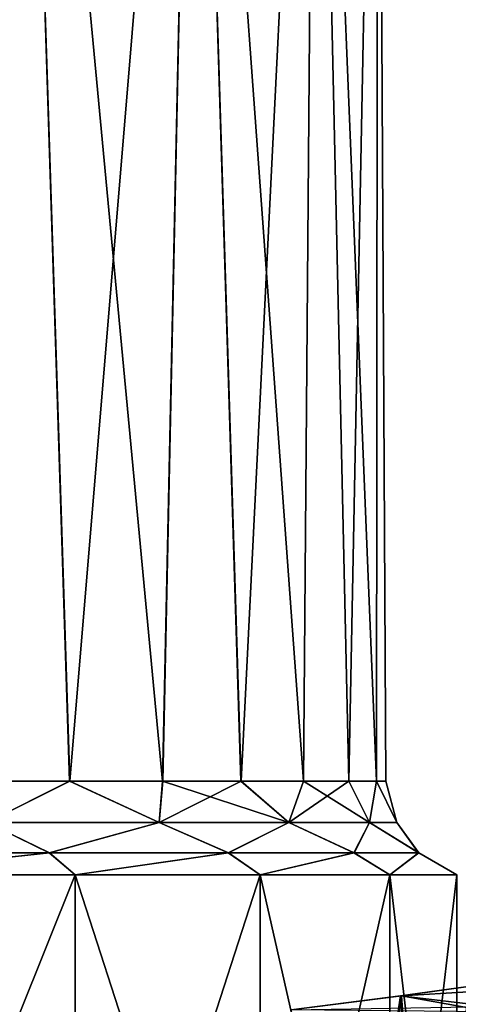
# Model space of a CAD drawing. Header units: metres. Extents: x -90 to 90, y -173 to 74.
# Tile 512 of 564: x 67 to 71, y 14 to 23. Entities that reach past the tile are written whole.
import ezdxf

# ---------------------------------------------------------------- set-up
doc = ezdxf.new("R2010")
doc.units = ezdxf.units.M
doc.layers.add('solid_509418_01', color=7, linetype='CONTINUOUS')

msp = doc.modelspace()

# ---------------------------------------------------------------- linework, layer by layer
at = {"layer": 'solid_509418_01'}
for points in [[(66.374794, 15.961881, -8.315045), (65.940865, 30.5, -8.630422), (66.939148, 30.5, -7.850239)], [(66.370476, 15.961881, 8.318354), (66.939201, 30.5, 7.85019), (65.940926, 30.5, 8.630378)], [(66.370476, 15.961881, 8.318354), (67.402588, 15.961881, 7.414829), (66.939201, 30.5, 7.85019)], [(67.406265, 15.961881, -7.411157), (66.374794, 15.961881, -8.315045), (66.939148, 30.5, -7.850239)], [(67.406265, 15.961881, -7.411157), (66.939148, 30.5, -7.850239), (68.61795, 30.5, -5.958935)], [(68.307732, 15.961881, 6.384322), (68.617996, 30.5, 5.958874), (66.939201, 30.5, 7.85019)], [(67.402588, 15.961881, 7.414829), (68.307732, 15.961881, 6.384322), (66.939201, 30.5, 7.85019)], [(68.310837, 15.961881, -6.38028), (67.406265, 15.961881, -7.411157), (68.61795, 30.5, -5.958935)], [(68.307732, 15.961881, 6.384322), (69.070496, 15.961881, 5.244442), (68.617996, 30.5, 5.958874)], [(69.073029, 15.961881, -5.240057), (68.310837, 15.961881, -6.38028), (68.61795, 30.5, -5.958935)], [(69.073029, 15.961881, -5.240057), (68.61795, 30.5, -5.958935), (69.794823, 30.5, -3.720141)], [(69.677841, 15.961881, 4.014646), (69.794853, 30.5, 3.72007), (68.617996, 30.5, 5.958874)], [(69.070496, 15.961881, 5.244442), (69.677841, 15.961881, 4.014646), (68.617996, 30.5, 5.958874)], [(69.679733, 15.961881, -4.010077), (69.073029, 15.961881, -5.240057), (69.794823, 30.5, -3.720141)], [(69.677841, 15.961881, 4.014646), (70.119316, 15.961881, 2.716137), (69.794853, 30.5, 3.72007)], [(70.120613, 15.961881, -2.71132), (69.679733, 15.961881, -4.010077), (69.794823, 30.5, -3.720141)], [(70.120613, 15.961881, -2.71132), (69.794823, 30.5, -3.720141), (70.400902, 30.5, -1.264642)], [(70.387413, 15.961881, 1.371), (70.400909, 30.5, 1.264567), (69.794853, 30.5, 3.72007)], [(70.119316, 15.961881, 2.716137), (70.387413, 15.961881, 1.371), (69.794853, 30.5, 3.72007)], [(70.388046, 15.961881, -1.366176), (70.120613, 15.961881, -2.71132), (70.400902, 30.5, -1.264642)], [(70.387413, 15.961881, 1.371), (70.477501, 15.961881, 0.002482), (70.400909, 30.5, 1.264567)], [(70.477501, 15.961881, 0.002482), (70.388046, 15.961881, -1.366176), (70.400902, 30.5, -1.264642)], [(70.477501, 15.961881, 0.002482), (70.400902, 30.5, -1.264642), (70.400909, 30.5, 1.264567)], [(66.599442, 15.561879, 8.275436), (67.402588, 15.961881, 7.414829), (66.370476, 15.961881, 8.318354)], [(66.599442, 15.561879, -8.275436), (66.374794, 15.961881, -8.315045), (67.406265, 15.961881, -7.411157)], [(66.599442, 15.561879, -8.275436), (67.406265, 15.961881, -7.411157), (68.275436, 15.561879, -6.59944)], [(68.275436, 15.561879, 6.59944), (67.402588, 15.961881, 7.414829), (66.599442, 15.561879, 8.275436)], [(68.275436, 15.561879, 6.59944), (68.307732, 15.961881, 6.384322), (67.402588, 15.961881, 7.414829)], [(68.275436, 15.561879, -6.59944), (67.406265, 15.961881, -7.411157), (68.310837, 15.961881, -6.38028)], [(68.275436, 15.561879, -6.59944), (68.310837, 15.961881, -6.38028), (69.073029, 15.961881, -5.240057)], [(68.275436, 15.561879, -6.59944), (69.073029, 15.961881, -5.240057), (69.536469, 15.561879, -4.592521)], [(69.536469, 15.561879, 4.592521), (68.307732, 15.961881, 6.384322), (68.275436, 15.561879, 6.59944)], [(69.536469, 15.561879, 4.592521), (69.070496, 15.961881, 5.244442), (68.307732, 15.961881, 6.384322)], [(69.536469, 15.561879, 4.592521), (69.677841, 15.961881, 4.014646), (69.070496, 15.961881, 5.244442)], [(69.536469, 15.561879, -4.592521), (69.073029, 15.961881, -5.240057), (69.679733, 15.961881, -4.010077)], [(69.536469, 15.561879, -4.592521), (69.679733, 15.961881, -4.010077), (70.120613, 15.961881, -2.71132)], [(69.536469, 15.561879, -4.592521), (70.120613, 15.961881, -2.71132), (70.319298, 15.561879, -2.355313)], [(70.319298, 15.561879, 2.355313), (69.677841, 15.961881, 4.014646), (69.536469, 15.561879, 4.592521)], [(70.319298, 15.561879, 2.355313), (70.119316, 15.961881, 2.716137), (69.677841, 15.961881, 4.014646)], [(70.319298, 15.561879, 2.355313), (70.387413, 15.961881, 1.371), (70.119316, 15.961881, 2.716137)], [(70.319298, 15.561879, -2.355313), (70.120613, 15.961881, -2.71132), (70.388046, 15.961881, -1.366176)], [(70.319298, 15.561879, -2.355313), (70.388046, 15.961881, -1.366176), (70.584679, 15.561879)], [(70.584679, 15.561879), (70.387413, 15.961881, 1.371), (70.319298, 15.561879, 2.355313)], [(70.584679, 15.561879), (70.477501, 15.961881, 0.002482), (70.387413, 15.961881, 1.371)], [(70.584679, 15.561879), (70.388046, 15.961881, -1.366176), (70.477501, 15.961881, 0.002482)], [(66.599442, 15.561879, 8.275436), (65.046021, 15.26906, 9.636268), (67.205986, 15.26906, 8.148239)], [(66.599442, 15.561879, -8.275436), (67.210098, 15.26906, -8.144597), (65.049858, 15.26906, -9.63426)], [(68.275436, 15.561879, 6.59944), (66.599442, 15.561879, 8.275436), (67.205986, 15.26906, 8.148239)], [(66.599442, 15.561879, -8.275436), (68.275436, 15.561879, -6.59944), (67.210098, 15.26906, -8.144597)], [(68.275436, 15.561879, 6.59944), (67.205986, 15.26906, 8.148239), (68.947746, 15.26906, 6.185294)], [(68.275436, 15.561879, -6.59944), (68.950768, 15.26906, -6.180921), (67.210098, 15.26906, -8.144597)], [(69.536469, 15.561879, 4.592521), (68.275436, 15.561879, 6.59944), (68.947746, 15.26906, 6.185294)], [(68.275436, 15.561879, -6.59944), (69.536469, 15.561879, -4.592521), (68.950768, 15.26906, -6.180921)], [(69.536469, 15.561879, 4.592521), (68.947746, 15.26906, 6.185294), (70.168694, 15.26906, 3.862337)], [(69.536469, 15.561879, -4.592521), (70.170525, 15.26906, -3.857518), (68.950768, 15.26906, -6.180921)], [(70.319298, 15.561879, 2.355313), (69.536469, 15.561879, 4.592521), (70.168694, 15.26906, 3.862337)], [(69.536469, 15.561879, -4.592521), (70.319298, 15.561879, -2.355313), (70.170525, 15.26906, -3.857518)], [(70.319298, 15.561879, 2.355313), (70.168694, 15.26906, 3.862337), (70.797768, 15.26906, 1.314606)], [(70.319298, 15.561879, -2.355313), (70.798378, 15.26906, -1.309588), (70.170525, 15.26906, -3.857518)], [(70.584679, 15.561879), (70.319298, 15.561879, 2.355313), (70.797768, 15.26906, 1.314606)], [(70.319298, 15.561879, -2.355313), (70.584679, 15.561879), (70.798378, 15.26906, -1.309588)], [(70.584679, 15.561879), (70.797768, 15.26906, 1.314606), (70.798378, 15.26906, -1.309588)], [(65.228134, 15.053997, 9.96138), (67.205986, 15.26906, 8.148239), (65.046021, 15.26906, 9.636268)], [(65.228134, 15.053997, -9.96138), (65.049858, 15.26906, -9.63426), (67.210098, 15.26906, -8.144597)], [(65.228134, 15.053997, 9.96138), (67.460129, 15.053997, 8.420746), (67.205986, 15.26906, 8.148239)], [(67.460129, 15.053997, -8.420746), (65.228134, 15.053997, -9.96138), (67.210098, 15.26906, -8.144597)], [(67.460129, 15.053997, 8.420746), (68.947746, 15.26906, 6.185294), (67.205986, 15.26906, 8.148239)], [(67.460129, 15.053997, -8.420746), (67.210098, 15.26906, -8.144597), (68.950768, 15.26906, -6.180921)], [(67.460129, 15.053997, 8.420746), (69.258568, 15.053997, 6.390728), (68.947746, 15.26906, 6.185294)], [(69.258568, 15.053997, -6.390728), (67.460129, 15.053997, -8.420746), (68.950768, 15.26906, -6.180921)], [(69.258568, 15.053997, 6.390728), (70.168694, 15.26906, 3.862337), (68.947746, 15.26906, 6.185294)], [(69.258568, 15.053997, -6.390728), (68.950768, 15.26906, -6.180921), (70.170525, 15.26906, -3.857518)], [(69.258568, 15.053997, 6.390728), (70.518936, 15.053997, 3.989305), (70.168694, 15.26906, 3.862337)], [(70.518936, 15.053997, -3.989305), (69.258568, 15.053997, -6.390728), (70.170525, 15.26906, -3.857518)], [(70.518936, 15.053997, 3.989305), (70.797768, 15.26906, 1.314606), (70.168694, 15.26906, 3.862337)], [(70.518936, 15.053997, -3.989305), (70.170525, 15.26906, -3.857518), (70.798378, 15.26906, -1.309588)], [(70.518936, 15.053997, 3.989305), (71.167976, 15.053997, 1.356038), (70.797768, 15.26906, 1.314606)], [(71.167976, 15.053997, -1.356038), (70.518936, 15.053997, -3.989305), (70.798378, 15.26906, -1.309588)], [(71.167976, 15.053997, 1.356038), (70.798378, 15.26906, -1.309588), (70.797768, 15.26906, 1.314606)], [(71.167976, 15.053997, 1.356038), (71.167976, 15.053997, -1.356038), (70.798378, 15.26906, -1.309588)], [(65.228134, 9.5, -9.96138), (65.228134, 15.053997, -9.96138), (67.460129, 15.053997, -8.420746)], [(67.460129, 9.5, -8.420746), (65.228134, 9.5, -9.96138), (67.460129, 15.053997, -8.420746)], [(67.460129, 9.5, 8.420746), (67.460129, 15.053997, 8.420746), (65.228134, 15.053997, 9.96138)], [(65.228134, 9.5, 9.96138), (67.460129, 9.5, 8.420746), (65.228134, 15.053997, 9.96138)], [(67.460129, 9.5, -8.420746), (67.460129, 15.053997, -8.420746), (69.258568, 15.053997, -6.390728)], [(69.258568, 9.5, -6.390728), (67.460129, 9.5, -8.420746), (69.258568, 15.053997, -6.390728)], [(69.258568, 9.5, 6.390728), (69.258568, 15.053997, 6.390728), (67.460129, 15.053997, 8.420746)], [(67.460129, 9.5, 8.420746), (69.258568, 9.5, 6.390728), (67.460129, 15.053997, 8.420746)], [(69.258568, 9.5, -6.390728), (69.258568, 15.053997, -6.390728), (70.518936, 15.053997, -3.989305)], [(70.518936, 9.5, -3.989305), (69.258568, 9.5, -6.390728), (70.518936, 15.053997, -3.989305)], [(70.518936, 9.5, 3.989305), (70.518936, 15.053997, 3.989305), (69.258568, 15.053997, 6.390728)], [(69.258568, 9.5, 6.390728), (70.518936, 9.5, 3.989305), (69.258568, 15.053997, 6.390728)], [(70.518936, 9.5, -3.989305), (70.518936, 15.053997, -3.989305), (71.167976, 15.053997, -1.356038)], [(71.167976, 9.5, -1.356038), (70.518936, 9.5, -3.989305), (71.167976, 15.053997, -1.356038)], [(71.167976, 9.5, 1.356038), (71.167976, 15.053997, 1.356038), (70.518936, 15.053997, 3.989305)], [(70.518936, 9.5, 3.989305), (71.167976, 9.5, 1.356038), (70.518936, 15.053997, 3.989305)], [(71.167976, 9.5, -1.356038), (71.167976, 15.053997, -1.356038), (71.167976, 15.053997, 1.356038)], [(71.167976, 9.5, 1.356038), (71.167976, 9.5, -1.356038), (71.167976, 15.053997, 1.356038)], [(71.5, 13.776727, 5.972762), (71.278397, 13.968445, 2.246738), (70.622322, 13.878556, 4.406392)], [(70.936874, 9.5, 3.552508), (70.622322, 13.878556, 4.406392), (71.278397, 13.968445, 2.246738)], [(70.62986, 13.879559, -4.388179), (71.280769, 13.96878, -2.234778), (71.5, 13.93114, -3.31856)], [(70.936874, 9.5, -3.552508), (71.280769, 13.96878, -2.234778), (70.62986, 13.879559, -4.388179)], [(70.936874, 9.5, -3.552508), (71.436371, 9.5, -1.201648), (71.280769, 13.96878, -2.234778)], [(71.436371, 9.5, 1.201648), (70.936874, 9.5, 3.552508), (71.278397, 13.968445, 2.246738)], [(69.558434, 13.744051, -6.394243), (70.62986, 13.879559, -4.388179), (71.5, 13.724487, -6.633717)], [(69.959633, 9.5, -5.748336), (70.62986, 13.879559, -4.388179), (69.558434, 13.744051, -6.394243)], [(71.5, 13.776727, 5.972762), (70.622322, 13.878556, 4.406392), (69.558678, 13.744081, 6.393878)], [(69.959633, 9.5, 5.748336), (69.558678, 13.744081, 6.393878), (70.622322, 13.878556, 4.406392)], [(69.959633, 9.5, -5.748336), (70.936874, 9.5, -3.552508), (70.62986, 13.879559, -4.388179)], [(70.936874, 9.5, 3.552508), (69.959633, 9.5, 5.748336), (70.622322, 13.878556, 4.406392)], [(70.62986, 13.879559, -4.388179), (71.5, 13.93114, -3.31856), (71.5, 13.724487, -6.633717)]]:
    msp.add_3dface(points, dxfattribs=at)

doc.saveas('drawing.dxf')
